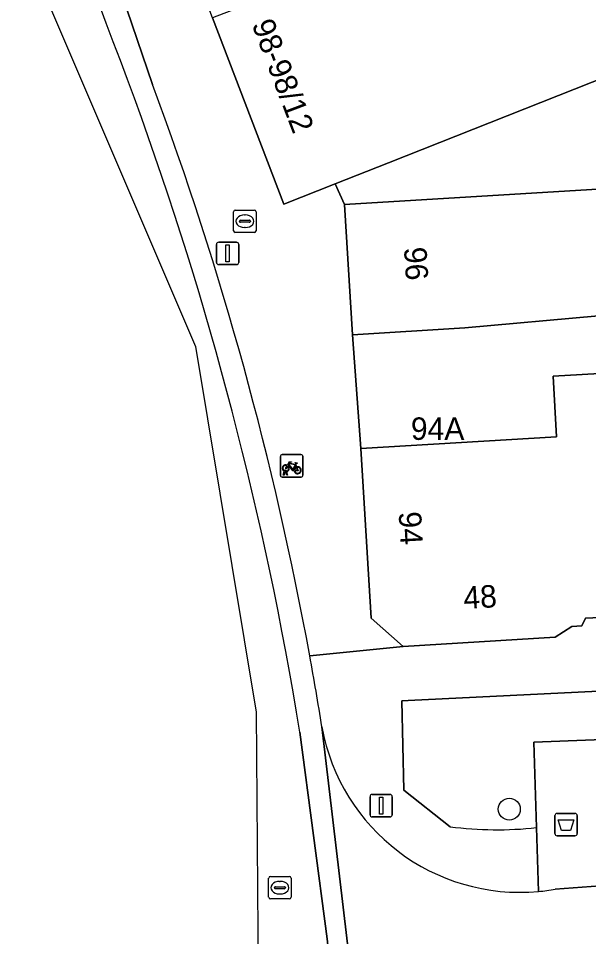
# Model space of a CAD drawing. Extents: x 160856 to 161310, y 384024 to 384878.
# Drawn here: x 161119.81 to 161145.19, y 384295.05 to 384335.94 of the extents above; entities that cross this region are included whole.
import ezdxf

# ---------------------------------------------------------------- set-up
doc = ezdxf.new("R2010")
doc.units = 0
for name, color, linetype in [('IMGEO_Afvalbak', 7, 'Continuous'), ('IMGEO_Boom', 7, 'Continuous'), ('IMGEO_Erf', 7, 'Continuous'), ('IMGEO_Fietsenrek', 7, 'Continuous'), ('IMGEO_Fietspad_gesloten', 7, 'Continuous'), ('IMGEO_Fietspad_open', 7, 'Continuous'), ('IMGEO_Groenvoorziening', 7, 'Continuous'), ('IMGEO_Kolk', 7, 'Continuous'), ('IMGEO_Lichtmast', 7, 'Continuous'), ('IMGEO_Pand', 7, 'Continuous'), ('IMGEO_Pand_nummerreeks', 7, 'Continuous'), ('IMGEO_Parkeervlak_open', 7, 'Continuous'), ('IMGEO_Rijbaan_lokaal_open', 7, 'Continuous'), ('IMGEO_Rioolput', 7, 'Continuous'), ('IMGEO_Voetpad_open', 7, 'Continuous')]:
    doc.layers.add(name, color=color, linetype=linetype)

msp = doc.modelspace()

# ---------------------------------------------------------------- linework, layer by layer
at = {"layer": 'IMGEO_Afvalbak'}
for p, q in [((161143.689, 384299.642), (161143.689, 384300.442)), ((161143.689, 384300.442), (161143.689, 384299.642)), ((161143.789, 384300.542), (161144.579, 384300.542)), ((161144.579, 384300.542), (161143.789, 384300.542)), ((161144.679, 384300.442), (161144.679, 384299.642)), ((161144.679, 384299.642), (161144.679, 384300.442)), ((161144.579, 384299.542), (161143.789, 384299.542)), ((161143.789, 384299.542), (161144.579, 384299.542))]:
    msp.add_line(p, q, dxfattribs=at)
msp.add_lwpolyline([(161143.832, 384300.256), (161144.536, 384300.256), (161144.387, 384299.786), (161143.981, 384299.786), (161143.832, 384300.256)], dxfattribs=at)
for centre, start, end in [((161143.789, 384300.442), 90, 180), ((161143.789, 384300.442), 90, 180), ((161144.579, 384300.442), 0, 90), ((161144.579, 384300.442), 360, 90), ((161143.789, 384299.642), 180, 270), ((161143.789, 384299.642), 180, 270), ((161144.579, 384299.642), 270, 0), ((161144.579, 384299.642), 270, 0)]:
    msp.add_arc(centre, 0.1, start, end, dxfattribs=at)
at = {"layer": 'IMGEO_Boom'}
msp.add_circle((161141.657, 384300.729), 0.489, dxfattribs=at)
at = {"layer": 'IMGEO_Erf'}
msp.add_lwpolyline([(161146.843, 384333.693), (161136.28, 384329.511), (161133.903, 384328.57), (161134.328, 384327.656), (161145.813, 384328.357)], dxfattribs=at)
at = {"layer": 'IMGEO_Fietsenrek'}
for p, q in [((161131.472, 384315.595), (161131.472, 384316.436)), ((161131.472, 384316.436), (161131.472, 384315.595)), ((161131.547, 384316.52), (161132.388, 384316.52)), ((161132.388, 384316.52), (161131.547, 384316.52)), ((161132.472, 384316.445), (161132.472, 384315.604)), ((161132.472, 384315.604), (161132.472, 384316.445)), ((161132.159, 384316.069), (161132.195, 384315.974)), ((161131.599, 384315.604), (161131.638, 384315.764)), ((161131.633, 384315.604), (161131.599, 384315.604)), ((161131.668, 384315.752), (161131.633, 384315.604)), ((161131.71, 384315.776), (161131.709, 384315.78)), ((161131.751, 384315.604), (161131.717, 384315.746)), ((161131.741, 384315.787), (161131.742, 384315.78)), ((161131.749, 384315.75), (161131.784, 384315.604)), ((161131.784, 384315.604), (161131.751, 384315.604)), ((161132.397, 384315.52), (161131.556, 384315.52)), ((161131.556, 384315.52), (161132.397, 384315.52))]:
    msp.add_line(p, q, dxfattribs=at)
for points in [[(161131.806, 384315.994), (161131.754, 384315.904), (161131.714, 384315.879), (161131.715, 384315.926), (161131.77, 384316.02)], [(161131.785, 384316.046), (161131.88, 384316.21), (161131.966, 384316.196), (161131.968, 384316.187), (161131.912, 384316.176), (161131.885, 384316.131), (161132.141, 384316.09)], [(161132.081, 384315.802), (161132.031, 384315.802), (161131.84, 384316.053), (161131.821, 384316.021)], [(161132.128, 384316.065), (161131.871, 384316.106), (161131.854, 384316.077), (161132.021, 384315.857), (161132.128, 384316.065)], [(161132.176, 384315.967), (161132.146, 384316.044), (161132.037, 384315.826), (161132.08, 384315.826)], [(161132.11, 384315.826), (161132.23, 384315.825), (161132.186, 384315.939)], [(161132.206, 384315.946), (161132.261, 384315.801), (161132.111, 384315.801)], [(161132.141, 384316.09), (161132.166, 384316.139), (161132.16, 384316.143), (161132.137, 384316.147), (161132.125, 384316.154), (161132.124, 384316.157), (161132.126, 384316.162), (161132.221, 384316.147), (161132.223, 384316.137), (161132.213, 384316.124), (161132.201, 384316.118), (161132.187, 384316.124), (161132.159, 384316.069)]]:
    msp.add_lwpolyline(points, dxfattribs=at)
for centre, radius, start, end in [((161131.55, 384316.442), 0.0779, 92.4484, 184.2845), ((161131.55, 384316.442), 0.0779, 92.4484, 184.2845), ((161132.394, 384316.442), 0.0779, 2.4484, 94.2845), ((161132.394, 384316.442), 0.0779, 2.4484, 94.2845), ((161131.712, 384315.905), 0.159, 62.6766, 242.1369), ((161131.712, 384315.905), 0.129, 63.3192, 238.903), ((161131.712, 384315.905), 0.129, 283.6043, 43.4302), ((161131.712, 384315.905), 0.159, 283.5766, 46.6042), ((161132.239, 384315.821), 0.159, 113.3408, 178.3217), ((161132.239, 384315.821), 0.159, 187.0065, 105.7708), ((161132.239, 384315.821), 0.129, 113.923, 177.9556), ((161132.239, 384315.821), 0.129, 188.6715, 104.5883), ((161131.55, 384315.598), 0.0779, 182.4484, 274.2845), ((161131.55, 384315.598), 0.0779, 182.4484, 274.2845), ((161131.692, 384315.776), 0.0499, 12.8025, 158.6934), ((161131.712, 384315.905), 0.159, 253.9967, 271.7867), ((161131.692, 384315.776), 0.0174, 12.8025, 163.4502), ((161131.712, 384315.905), 0.129, 253.415, 269.0204), ((161132.394, 384315.598), 0.0779, 272.4484, 4.2845), ((161132.394, 384315.598), 0.0779, 272.4484, 4.2845)]:
    msp.add_arc(centre, radius, start, end, dxfattribs=at)
at = {"layer": 'IMGEO_Fietspad_gesloten'}
for points in [[(161114.316, 384358.942), (161112.031, 384357.896), (161127.696, 384321.331), (161130.392, 384305.052), (161130.473, 384295.252), (161130.552, 384285.673)], [(161135.089, 384280.432), (161134.613, 384284.922), (161133.548, 384294.958), (161132.338, 384304.153)]]:
    msp.add_lwpolyline(points, dxfattribs=at)
for centre, radius, start, end in [((160641.225, 384153.666), 515.706, 20.27677, 23.45619), ((160980.591, 384279.647), 153.713, 9.17381, 20.06645)]:
    msp.add_arc(centre, radius, start, end, dxfattribs=at)
at = {"layer": 'IMGEO_Fietspad_open'}
for points in [[(161125.78, 384333.006), (161123.508, 384339.684)], [(161132.338, 384304.153), (161133.548, 384294.958), (161134.613, 384284.922), (161135.089, 384280.432)], [(161136.27, 384278.993), (161135.868, 384282.811), (161133.319, 384304.395)]]:
    msp.add_lwpolyline(points, dxfattribs=at)
for centre, radius, start, end in [((160641.225, 384153.666), 515.706, 20.27677, 23.45619), ((160984.815, 384280.561), 150.405, 10.34026, 20.40722), ((160980.591, 384279.647), 153.713, 9.17381, 20.06645), ((160977.15, 384279.262), 158.179, 9.14234, 10.30477)]:
    msp.add_arc(centre, radius, start, end, dxfattribs=at)
at = {"layer": 'IMGEO_Groenvoorziening'}
msp.add_lwpolyline([(161142.87, 384299.91), (161142.75, 384303.71), (161154.255, 384304.163), (161154.14, 384306.547), (161147.748, 384306.089), (161137.153, 384305.571), (161136.881, 384305.558), (161136.961, 384301.583), (161139.026, 384299.95)], dxfattribs=at)
msp.add_arc((161141.112, 384315.658), 15.846, 262.4369, 276.3707, dxfattribs=at)
at = {"layer": 'IMGEO_Kolk'}
for p, q in [((161129.466, 384327.41), (161130.318, 384327.41)), ((161129.391, 384326.484), (161129.391, 384327.336)), ((161129.879, 384327.19), (161129.904, 384327.19)), ((161130.392, 384327.336), (161130.392, 384326.484)), ((161129.65, 384326.904), (161129.65, 384326.916)), ((161130.088, 384326.867), (161129.69, 384326.867)), ((161129.693, 384326.953), (161130.091, 384326.953)), ((161129.902, 384326.63), (161129.877, 384326.63)), ((161130.134, 384326.916), (161130.134, 384326.904)), ((161130.318, 384326.41), (161129.466, 384326.41))]:
    msp.add_line(p, q, dxfattribs=at)
for points in [[(161129.466, 384327.41), (161130.318, 384327.41)], [(161129.391, 384326.484), (161129.391, 384327.336)], [(161130.392, 384327.336), (161130.392, 384326.484)], [(161130.318, 384326.41), (161129.466, 384326.41)]]:
    msp.add_lwpolyline(points, dxfattribs=at)
for centre, radius, start, end in [((161129.468, 384327.334), 0.0765, 91.552, 178.448), ((161129.468, 384327.334), 0.0765, 91.552, 178.448), ((161130.316, 384327.334), 0.0765, 1.552, 88.448), ((161130.316, 384327.334), 0.0765, 1.552, 88.448), ((161129.69, 384326.913), 0.0403, 85.8775, 175.7526), ((161129.687, 384326.903), 0.0366, 178.938, 274.7102), ((161130.091, 384326.91), 0.043, 264.8664, 352.4533), ((161130.095, 384326.915), 0.0386, 1.7309, 96.639), ((161129.468, 384326.486), 0.0765, 181.552, 268.448), ((161129.468, 384326.486), 0.0765, 181.552, 268.448), ((161130.316, 384326.486), 0.0765, 271.552, 358.448), ((161130.316, 384326.486), 0.0765, 271.552, 358.448)]:
    msp.add_arc(centre, radius, start, end, dxfattribs=at)
for centre, major_axis, ratio, start_param, end_param in [((161129.878, 384326.91), (-0.387, 0.002), 0.722429, 4.712389, 7.853982), ((161129.903, 384326.91), (-0.39, 0.002), 0.717154, 1.570796, 4.712389)]:
    msp.add_ellipse(centre, major_axis=major_axis, ratio=ratio, start_param=start_param, end_param=end_param, dxfattribs=at)
at = {"layer": 'IMGEO_Lichtmast'}
for p, q in [((161128.625, 384325.078), (161128.625, 384325.878)), ((161128.625, 384325.878), (161128.625, 384325.078)), ((161128.725, 384325.978), (161129.515, 384325.978)), ((161129.515, 384325.978), (161128.725, 384325.978)), ((161129.615, 384325.878), (161129.615, 384325.078)), ((161129.615, 384325.078), (161129.615, 384325.878)), ((161129.515, 384324.978), (161128.725, 384324.978)), ((161128.725, 384324.978), (161129.515, 384324.978)), ((161135.459, 384300.484), (161135.459, 384301.284)), ((161135.459, 384301.284), (161135.459, 384300.484)), ((161135.559, 384301.384), (161136.349, 384301.384)), ((161136.349, 384301.384), (161135.559, 384301.384)), ((161136.449, 384301.284), (161136.449, 384300.484)), ((161136.449, 384300.484), (161136.449, 384301.284)), ((161136.349, 384300.384), (161135.559, 384300.384)), ((161135.559, 384300.384), (161136.349, 384300.384))]:
    msp.add_line(p, q, dxfattribs=at)
for points in [[(161129.045, 384325.853), (161129.195, 384325.853), (161129.195, 384325.103), (161129.045, 384325.103), (161129.045, 384325.853)], [(161135.879, 384301.259), (161136.029, 384301.259), (161136.029, 384300.509), (161135.879, 384300.509), (161135.879, 384301.259)]]:
    msp.add_lwpolyline(points, dxfattribs=at)
for centre, start, end in [((161128.725, 384325.878), 90, 180), ((161128.725, 384325.878), 90, 180), ((161129.515, 384325.878), 0, 90), ((161129.515, 384325.878), 360, 90), ((161128.725, 384325.078), 180, 270), ((161128.725, 384325.078), 180, 270), ((161129.515, 384325.078), 270, 0), ((161129.515, 384325.078), 270, 0), ((161135.559, 384301.284), 90, 180), ((161135.559, 384301.284), 90, 180), ((161136.349, 384301.284), 0, 90), ((161136.349, 384301.284), 360, 90), ((161135.559, 384300.484), 180, 270), ((161135.559, 384300.484), 180, 270), ((161136.349, 384300.484), 270, 0), ((161136.349, 384300.484), 270, 0)]:
    msp.add_arc(centre, 0.1, start, end, dxfattribs=at)
at = {"layer": 'IMGEO_Pand'}
for points in [[(161146.843, 384333.693), (161150.199, 384332.38), (161158.754, 384332.896), (161173.085, 384333.395), (161173.878, 384334.3), (161161.693, 384348.538), (161160.436, 384348.067), (161158.044, 384347.171), (161143.695, 384341.799), (161128.456, 384335.969), (161131.631, 384327.67), (161133.903, 384328.57), (161136.28, 384329.511)], [(161149.311, 384330.799), (161148.782, 384331.267), (161145.647, 384331.075), (161145.813, 384328.357), (161134.328, 384327.656), (161134.682, 384321.856), (161139.673, 384322.161), (161145.623, 384322.696), (161146.096, 384322.738), (161148.742, 384322.976), (161148.867, 384322.987), (161148.845, 384325.482), (161149.098, 384325.497), (161149.632, 384325.53)], [(161143.603, 384320.008), (161146.188, 384320.164), (161148.594, 384320.309), (161148.901, 384320.327), (161148.867, 384322.987), (161148.742, 384322.976), (161146.096, 384322.738), (161145.623, 384322.696), (161139.673, 384322.161), (161134.682, 384321.856), (161135.057, 384316.787), (161143.765, 384317.312)], [(161146.188, 384320.164), (161143.603, 384320.008), (161143.765, 384317.312), (161135.057, 384316.787), (161135.512, 384309.231), (161136.93, 384307.974), (161143.7, 384308.382), (161144.439, 384308.87), (161144.884, 384308.897), (161145.049, 384309.228), (161146.024, 384309.286), (161146.068, 384308.567), (161146.882, 384308.616)]]:
    msp.add_lwpolyline(points, close=True, dxfattribs=at)
at = {"layer": 'IMGEO_Parkeervlak_open'}
for points in [[(161204.17, 384304.296), (161193.029, 384304.59), (161187.229, 384304.664), (161181.279, 384304.707), (161172.837, 384304.619), (161171.032, 384304.603), (161156.07, 384304.199), (161154.255, 384304.163), (161142.75, 384303.71), (161142.87, 384299.91), (161142.96, 384297.065)], [(161143.701, 384297.165), (161145.697, 384297.314), (161149.402, 384297.59)]]:
    msp.add_lwpolyline(points, dxfattribs=at)
msp.add_arc((161142.181, 384305.631), 8.601, 275.1946, 280.1769, dxfattribs=at)
at = {"layer": 'IMGEO_Rijbaan_lokaal_open'}
for points in [[(161133.319, 384304.395), (161135.868, 384282.811)], [(161145.782, 384295.515), (161145.697, 384297.314), (161143.701, 384297.165)]]:
    msp.add_lwpolyline(points, dxfattribs=at)
for centre, radius, start, end in [((161142.133, 384305.982), 8.955, 190.2077, 275.3012), ((161142.181, 384305.631), 8.601, 275.1946, 280.1769)]:
    msp.add_arc(centre, radius, start, end, dxfattribs=at)
at = {"layer": 'IMGEO_Rioolput'}
for p, q in [((161130.949, 384296.806), (161130.949, 384297.658)), ((161131.024, 384297.732), (161131.876, 384297.732)), ((161131.95, 384297.658), (161131.95, 384296.806)), ((161131.208, 384297.226), (161131.208, 384297.238)), ((161131.646, 384297.189), (161131.248, 384297.189)), ((161131.251, 384297.275), (161131.649, 384297.275)), ((161131.437, 384297.512), (161131.462, 384297.512)), ((161131.692, 384297.238), (161131.692, 384297.226)), ((161131.876, 384296.732), (161131.024, 384296.732)), ((161131.46, 384296.952), (161131.435, 384296.952))]:
    msp.add_line(p, q, dxfattribs=at)
for points in [[(161130.949, 384296.806), (161130.949, 384297.658)], [(161131.024, 384297.732), (161131.876, 384297.732)], [(161131.95, 384297.658), (161131.95, 384296.806)], [(161131.876, 384296.732), (161131.024, 384296.732)]]:
    msp.add_lwpolyline(points, dxfattribs=at)
for centre, radius, start, end in [((161131.026, 384297.656), 0.0765, 91.552, 178.448), ((161131.026, 384297.656), 0.0765, 91.552, 178.448), ((161131.874, 384297.656), 0.0765, 1.552, 88.448), ((161131.874, 384297.656), 0.0765, 1.552, 88.448), ((161131.248, 384297.235), 0.0403, 85.8775, 175.7526), ((161131.245, 384297.225), 0.0366, 178.938, 274.7102), ((161131.649, 384297.232), 0.043, 264.8664, 352.4533), ((161131.653, 384297.237), 0.0386, 1.7309, 96.639), ((161131.026, 384296.808), 0.0765, 181.552, 268.448), ((161131.026, 384296.808), 0.0765, 181.552, 268.448), ((161131.874, 384296.808), 0.0765, 271.552, 358.448), ((161131.874, 384296.808), 0.0765, 271.552, 358.448)]:
    msp.add_arc(centre, radius, start, end, dxfattribs=at)
for centre, major_axis, ratio, start_param, end_param in [((161131.436, 384297.232), (-0.387, 0.002), 0.722429, 4.712389, 7.853982), ((161131.461, 384297.232), (-0.39, 0.002), 0.717154, 1.570796, 4.712389)]:
    msp.add_ellipse(centre, major_axis=major_axis, ratio=ratio, start_param=start_param, end_param=end_param, dxfattribs=at)
at = {"layer": 'IMGEO_Voetpad_open'}
for points in [[(161132.777, 384307.558), (161136.93, 384307.974), (161135.512, 384309.231), (161135.057, 384316.787), (161134.682, 384321.856), (161134.328, 384327.656), (161133.903, 384328.57), (161131.631, 384327.67), (161128.456, 384335.969), (161125.225, 384344.414), (161122.031, 384351.759), (161115.785, 384366.119), (161113.323, 384370.829), (161111.124, 384375.035), (161109.392, 384378.348), (161108.604, 384379.661), (161104.277, 384386.876)], [(161115.245, 384359.367), (161123.508, 384339.684), (161125.78, 384333.006)], [(161146.024, 384309.286), (161145.049, 384309.228), (161144.884, 384308.897), (161144.439, 384308.87), (161143.7, 384308.382), (161136.93, 384307.974), (161132.777, 384307.558)], [(161139.026, 384299.95), (161136.961, 384301.583), (161136.881, 384305.558), (161137.153, 384305.571), (161147.748, 384306.089), (161154.14, 384306.547), (161154.255, 384304.163), (161156.07, 384304.199), (161155.954, 384306.659), (161170.926, 384307.545), (161171.032, 384304.603), (161172.837, 384304.619), (161172.712, 384307.603), (161184.724, 384308.326)], [(161142.96, 384297.065), (161142.87, 384299.91)]]:
    msp.add_lwpolyline(points, dxfattribs=at)
for centre, radius, start, end in [((160984.815, 384280.561), 150.405, 10.34026, 20.40722), ((160977.15, 384279.262), 158.179, 9.14234, 10.30477), ((161142.133, 384305.982), 8.955, 190.2077, 275.3012), ((161141.112, 384315.658), 15.846, 262.4369, 276.3707)]:
    msp.add_arc(centre, radius, start, end, dxfattribs=at)

# ---------------------------------------------------------------- texts
at = {"layer": 'IMGEO_Pand_nummerreeks'}
for s, rotation, p in [('98-98/12', 290.7351, (161130.186, 384335.683)), ('96', 273.4948, (161136.97, 384325.735)), ('94', 273.2485, (161136.733, 384313.957)), ('48', 3.2487, (161139.641, 384309.643))]:
    msp.add_text(s, height=1, rotation=rotation, dxfattribs=at).set_placement(p)
msp.add_text('94A', height=1, dxfattribs=at).set_placement((161137.279, 384317.175))

doc.saveas('drawing.dxf')
